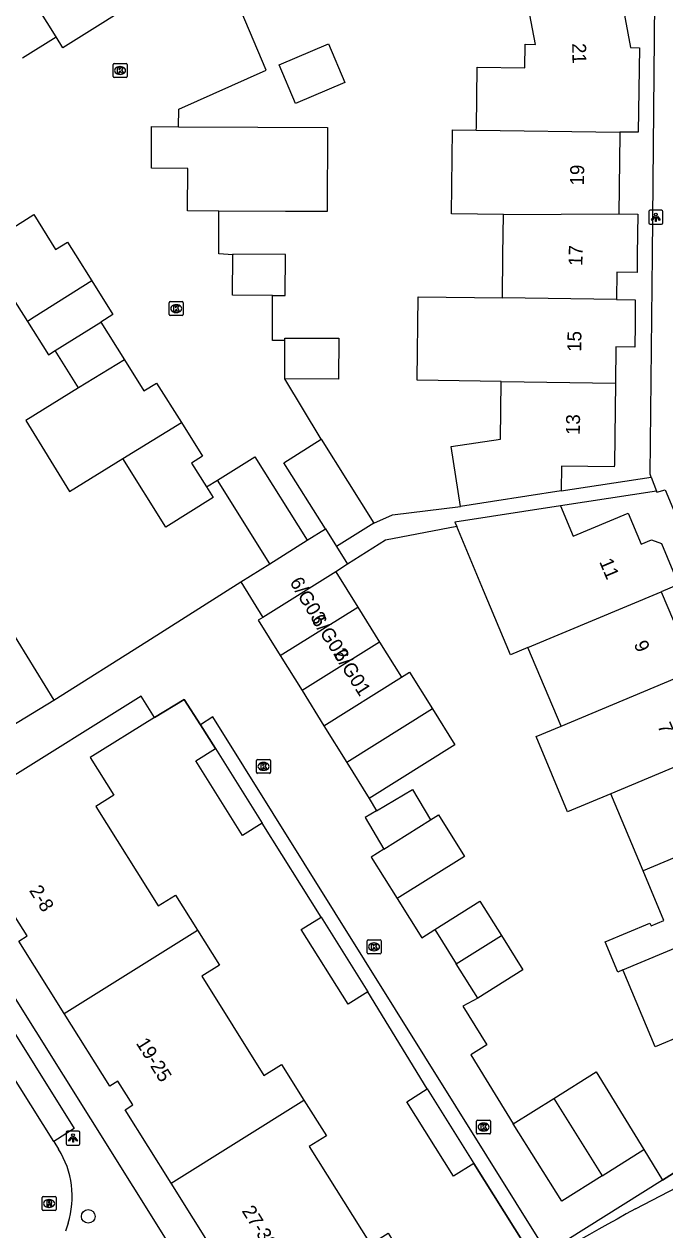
# Model space of a CAD drawing. Extents: x 157767 to 159171, y 387842 to 389425.
# Drawn here: x 158779.2 to 158825.2, y 388179.9 to 388266.6 of the extents above; entities that cross this region are included whole.
import ezdxf

# ---------------------------------------------------------------- set-up
doc = ezdxf.new("R2010")
doc.units = 0
for name, color, linetype in [('IMGEO_Boom', 7, 'Continuous'), ('IMGEO_Kolk', 7, 'Continuous'), ('IMGEO_Lichtpunt', 7, 'Continuous'), ('IMGEO_Muur', 7, 'Continuous'), ('IMGEO_Pand', 7, 'Continuous'), ('IMGEO_Pand_nummerreeks', 7, 'Continuous'), ('IMGEO_Rijbaan_lokaal_open', 7, 'Continuous'), ('IMGEO_Rioolput', 7, 'Continuous'), ('IMGEO_Voetpad_open', 7, 'Continuous')]:
    doc.layers.add(name, color=color, linetype=linetype)

msp = doc.modelspace()

# ---------------------------------------------------------------- linework, layer by layer
at = {"layer": 'IMGEO_Boom'}
msp.add_circle((158783.782, 388180.897), 0.489, dxfattribs=at)
at = {"layer": 'IMGEO_Kolk'}
for p, q in [((158785.569, 388262.84), (158785.569, 388263.692)), ((158785.644, 388263.766), (158786.496, 388263.766)), ((158786.057, 388263.546), (158786.082, 388263.546)), ((158786.57, 388263.692), (158786.57, 388262.84)), ((158786.496, 388262.766), (158785.644, 388262.766)), ((158786.08, 388262.986), (158786.055, 388262.986)), ((158789.681, 388246.647), (158790.533, 388246.647)), ((158789.606, 388245.721), (158789.606, 388246.573)), ((158790.117, 388245.867), (158790.092, 388245.867)), ((158790.094, 388246.427), (158790.119, 388246.427)), ((158790.607, 388246.573), (158790.607, 388245.721)), ((158790.533, 388245.647), (158789.681, 388245.647)), ((158795.956, 388213.742), (158796.808, 388213.742)), ((158795.881, 388212.816), (158795.881, 388213.668)), ((158796.392, 388212.962), (158796.367, 388212.962)), ((158796.369, 388213.522), (158796.394, 388213.522)), ((158796.882, 388213.668), (158796.882, 388212.816)), ((158796.808, 388212.742), (158795.956, 388212.742)), ((158803.823, 388199.842), (158803.823, 388200.694)), ((158803.898, 388200.768), (158804.75, 388200.768)), ((158804.824, 388200.694), (158804.824, 388199.842)), ((158804.334, 388199.988), (158804.309, 388199.988)), ((158804.311, 388200.548), (158804.336, 388200.548)), ((158804.75, 388199.768), (158803.898, 388199.768)), ((158811.693, 388186.893), (158811.693, 388187.745)), ((158811.768, 388187.819), (158812.62, 388187.819)), ((158812.694, 388187.745), (158812.694, 388186.893)), ((158812.62, 388186.819), (158811.768, 388186.819)), ((158812.204, 388187.039), (158812.179, 388187.039)), ((158812.181, 388187.599), (158812.206, 388187.599))]:
    msp.add_line(p, q, dxfattribs=at)
for points in [[(158785.569, 388262.84), (158785.569, 388263.692)], [(158785.644, 388263.766), (158786.496, 388263.766)], [(158785.89, 388263.466), (158786.013, 388263.466), (158786.013, 388263.315), (158786.143, 388263.466), (158786.307, 388263.466), (158786.161, 388263.315), (158786.314, 388263.066), (158786.162, 388263.066), (158786.077, 388263.23), (158786.013, 388263.163), (158786.013, 388263.066), (158785.89, 388263.066), (158785.89, 388263.466)], [(158786.57, 388263.692), (158786.57, 388262.84)], [(158786.496, 388262.766), (158785.644, 388262.766)], [(158789.681, 388246.647), (158790.533, 388246.647)], [(158789.606, 388245.721), (158789.606, 388246.573)], [(158789.927, 388246.347), (158790.05, 388246.347), (158790.05, 388246.196), (158790.18, 388246.347), (158790.344, 388246.347), (158790.198, 388246.196), (158790.351, 388245.947), (158790.199, 388245.947), (158790.114, 388246.111), (158790.05, 388246.044), (158790.05, 388245.947), (158789.927, 388245.947), (158789.927, 388246.347)], [(158790.607, 388246.573), (158790.607, 388245.721)], [(158790.533, 388245.647), (158789.681, 388245.647)], [(158795.956, 388213.742), (158796.808, 388213.742)], [(158795.881, 388212.816), (158795.881, 388213.668)], [(158796.202, 388213.442), (158796.325, 388213.442), (158796.325, 388213.291), (158796.455, 388213.442), (158796.619, 388213.442), (158796.473, 388213.291), (158796.626, 388213.042), (158796.474, 388213.042), (158796.389, 388213.206), (158796.325, 388213.139), (158796.325, 388213.042), (158796.202, 388213.042), (158796.202, 388213.442)], [(158796.882, 388213.668), (158796.882, 388212.816)], [(158796.808, 388212.742), (158795.956, 388212.742)], [(158803.823, 388199.842), (158803.823, 388200.694)], [(158803.898, 388200.768), (158804.75, 388200.768)], [(158804.824, 388200.694), (158804.824, 388199.842)], [(158804.144, 388200.468), (158804.267, 388200.468), (158804.267, 388200.317), (158804.397, 388200.468), (158804.561, 388200.468), (158804.415, 388200.317), (158804.568, 388200.068), (158804.416, 388200.068), (158804.331, 388200.232), (158804.267, 388200.165), (158804.267, 388200.068), (158804.144, 388200.068), (158804.144, 388200.468)], [(158804.75, 388199.768), (158803.898, 388199.768)], [(158811.693, 388186.893), (158811.693, 388187.745)], [(158811.768, 388187.819), (158812.62, 388187.819)], [(158812.694, 388187.745), (158812.694, 388186.893)], [(158812.62, 388186.819), (158811.768, 388186.819)], [(158812.014, 388187.519), (158812.137, 388187.519), (158812.137, 388187.368), (158812.267, 388187.519), (158812.431, 388187.519), (158812.285, 388187.368), (158812.438, 388187.119), (158812.286, 388187.119), (158812.201, 388187.283), (158812.137, 388187.216), (158812.137, 388187.119), (158812.014, 388187.119), (158812.014, 388187.519)]]:
    msp.add_lwpolyline(points, dxfattribs=at)
for centre, start, end in [((158785.646, 388263.69), 91.55205, 178.44795), ((158785.646, 388263.69), 91.55205, 178.44795), ((158786.494, 388263.69), 1.55205, 88.44795), ((158786.494, 388263.69), 1.55205, 88.44795), ((158785.646, 388262.842), 181.55205, 268.44795), ((158785.646, 388262.842), 181.55205, 268.44795), ((158786.494, 388262.842), 271.55205, 358.44795), ((158786.494, 388262.842), 271.55205, 358.44795), ((158789.683, 388246.571), 91.55205, 178.44795), ((158789.683, 388246.571), 91.55205, 178.44795), ((158790.531, 388246.571), 1.55205, 88.44795), ((158790.531, 388246.571), 1.55205, 88.44795), ((158789.683, 388245.723), 181.55205, 268.44795), ((158789.683, 388245.723), 181.55205, 268.44795), ((158790.531, 388245.723), 271.55205, 358.44795), ((158790.531, 388245.723), 271.55205, 358.44795), ((158795.958, 388213.666), 91.55205, 178.44795), ((158795.958, 388213.666), 91.55205, 178.44795), ((158796.806, 388213.666), 1.55205, 88.44795), ((158796.806, 388213.666), 1.55205, 88.44795), ((158795.958, 388212.818), 181.55205, 268.44795), ((158795.958, 388212.818), 181.55205, 268.44795), ((158796.806, 388212.818), 271.55205, 358.44795), ((158796.806, 388212.818), 271.55205, 358.44795), ((158803.9, 388200.692), 91.55205, 178.44795), ((158803.9, 388200.692), 91.55205, 178.44795), ((158804.748, 388200.692), 1.55205, 88.44795), ((158804.748, 388200.692), 1.55205, 88.44795), ((158803.9, 388199.844), 181.55205, 268.44795), ((158803.9, 388199.844), 181.55205, 268.44795), ((158804.748, 388199.844), 271.55205, 358.44795), ((158804.748, 388199.844), 271.55205, 358.44795), ((158811.77, 388187.743), 91.55205, 178.44795), ((158811.77, 388187.743), 91.55205, 178.44795), ((158812.618, 388187.743), 1.55205, 88.44795), ((158812.618, 388187.743), 1.55205, 88.44795), ((158811.77, 388186.895), 181.55205, 268.44795), ((158811.77, 388186.895), 181.55205, 268.44795), ((158812.618, 388186.895), 271.55205, 358.44795), ((158812.618, 388186.895), 271.55205, 358.44795)]:
    msp.add_arc(centre, 0.0765, start, end, dxfattribs=at)
for centre, major_axis, ratio, start_param, end_param in [((158786.056, 388263.266), (-0.387, 0.002), 0.722429, 4.712389, 7.853982), ((158786.081, 388263.266), (-0.39, 0.002), 0.717154, 1.570796, 4.712389), ((158790.093, 388246.147), (-0.387, 0.002), 0.722429, 4.712389, 7.853982), ((158790.118, 388246.147), (-0.39, 0.002), 0.717154, 1.570796, 4.712389), ((158796.368, 388213.242), (-0.387, 0.002), 0.722429, 4.712389, 7.853982), ((158796.393, 388213.242), (-0.39, 0.002), 0.717154, 1.570796, 4.712389), ((158804.31, 388200.268), (-0.387, 0.002), 0.722429, 4.712389, 7.853982), ((158804.335, 388200.268), (-0.39, 0.002), 0.717154, 1.570796, 4.712389), ((158812.18, 388187.319), (-0.387, 0.002), 0.722429, 4.712389, 7.853982), ((158812.205, 388187.319), (-0.39, 0.002), 0.717154, 1.570796, 4.712389)]:
    msp.add_ellipse(centre, major_axis=major_axis, ratio=ratio, start_param=start_param, end_param=end_param, dxfattribs=at)
at = {"layer": 'IMGEO_Lichtpunt'}
for p, q in [((158824.073, 388253.117), (158824.073, 388252.31)), ((158824.073, 388253.117), (158824.073, 388252.31)), ((158824.975, 388253.212), (158824.167, 388253.212)), ((158824.975, 388253.212), (158824.167, 388253.212)), ((158825.069, 388252.31), (158825.069, 388253.117)), ((158825.069, 388252.31), (158825.069, 388253.117)), ((158824.167, 388252.216), (158824.975, 388252.216)), ((158824.167, 388252.216), (158824.975, 388252.216)), ((158782.188, 388186.926), (158782.188, 388186.119)), ((158782.188, 388186.926), (158782.188, 388186.119)), ((158783.09, 388187.021), (158782.282, 388187.021)), ((158783.09, 388187.021), (158782.282, 388187.021)), ((158783.184, 388186.119), (158783.184, 388186.926)), ((158783.184, 388186.119), (158783.184, 388186.926)), ((158782.282, 388186.025), (158783.09, 388186.025)), ((158782.282, 388186.025), (158783.09, 388186.025))]:
    msp.add_line(p, q, dxfattribs=at)
for points in [[(158824.447, 388252.781), (158824.486, 388252.753), (158824.298, 388252.491), (158824.26, 388252.518), (158824.447, 388252.781)], [(158824.549, 388252.733), (158824.596, 388252.733), (158824.596, 388252.411), (158824.549, 388252.411), (158824.549, 388252.733)], [(158824.659, 388252.753), (158824.697, 388252.78), (158824.884, 388252.518), (158824.845, 388252.49), (158824.659, 388252.753)], [(158782.562, 388186.59), (158782.601, 388186.562), (158782.413, 388186.3), (158782.375, 388186.327), (158782.562, 388186.59)], [(158782.664, 388186.542), (158782.711, 388186.542), (158782.711, 388186.22), (158782.664, 388186.22), (158782.664, 388186.542)], [(158782.774, 388186.562), (158782.812, 388186.589), (158782.999, 388186.327), (158782.96, 388186.299), (158782.774, 388186.562)]]:
    msp.add_lwpolyline(points, dxfattribs=at)
for centre in [(158824.572, 388252.915), (158782.687, 388186.724)]:
    msp.add_circle(centre, 0.0994, dxfattribs=at)
for centre, start, end in [((158824.167, 388253.117), 90, 180), ((158824.167, 388253.117), 90, 180), ((158824.975, 388253.117), 0, 90), ((158824.975, 388253.117), 0, 90), ((158824.167, 388252.31), 180, 270), ((158824.167, 388252.31), 180, 270), ((158824.975, 388252.31), 270, 0), ((158824.975, 388252.31), 270, 360), ((158782.282, 388186.926), 90, 180), ((158782.282, 388186.926), 90, 180), ((158783.09, 388186.926), 0, 90), ((158783.09, 388186.926), 0, 90), ((158782.282, 388186.119), 180, 270), ((158782.282, 388186.119), 180, 270), ((158783.09, 388186.119), 270, 0), ((158783.09, 388186.119), 270, 360)]:
    msp.add_arc(centre, 0.0946, start, end, dxfattribs=at)
at = {"layer": 'IMGEO_Muur'}
for points in [[(158781.309, 388218.006), (158787.986, 388222.228)], [(158788.543, 388216.76), (158790.68, 388218.041), (158791.842, 388216.226)], [(158791.842, 388216.226), (158792.924, 388214.535)], [(158825.064, 388183.503), (158829.082, 388186.069), (158837.148, 388189.488)], [(158811.5, 388184.707), (158815.858, 388177.741)]]:
    msp.add_lwpolyline(points, dxfattribs=at)
at = {"layer": 'IMGEO_Pand'}
for points in [[(158821.685, 388270.671), (158821.719, 388270.483), (158822.743, 388264.906), (158823.398, 388264.897), (158823.315, 388258.822), (158821.987, 388258.84)], [(158781.476, 388265.688), (158779.418, 388268.977), (158776.999, 388267.463)], [(158811.673, 388258.981), (158811.675, 388259.154), (158811.734, 388263.493), (158815.166, 388263.446), (158815.189, 388265.151), (158815.928, 388265.141), (158815.41, 388267.898)], [(158779.054, 388264.172), (158781.476, 388265.688)], [(158802.219, 388262.39), (158798.676, 388260.892), (158797.496, 388263.681), (158801.039, 388265.179), (158802.219, 388262.39)], [(158793.176, 388253.156), (158790.918, 388253.166), (158790.933, 388256.229), (158788.321, 388256.241), (158788.335, 388259.231), (158790.276, 388259.222)], [(158790.276, 388259.222), (158795.973, 388259.195), (158800.98, 388259.172), (158800.952, 388253.12), (158797.962, 388253.134), (158793.176, 388253.156)], [(158813.623, 388252.908), (158809.887, 388252.959), (158809.969, 388259.004), (158811.673, 388258.981)], [(158811.673, 388258.981), (158821.987, 388258.84)], [(158821.987, 388258.84), (158821.985, 388258.677), (158821.906, 388252.956)], [(158776.57, 388250.834), (158779.863, 388252.901), (158781.436, 388250.393), (158782.284, 388250.925), (158782.873, 388250), (158784.044, 388248.138)], [(158813.542, 388246.91), (158813.584, 388250), (158813.623, 388252.908)], [(158813.623, 388252.908), (158821.906, 388252.956)], [(158821.906, 388252.956), (158823.284, 388252.937), (158823.243, 388250), (158823.226, 388248.739), (158821.777, 388248.759), (158821.751, 388246.799)], [(158776.57, 388250.834), (158777.094, 388250), (158778.144, 388248.327), (158777.653, 388248.019), (158779.406, 388245.227)], [(158797.036, 388247.092), (158794.156, 388247.106), (158794.17, 388250)], [(158797.036, 388247.092), (158797.933, 388247.088), (158797.947, 388250.038), (158794.17, 388250.056), (158794.17, 388250)], [(158784.044, 388248.138), (158779.893, 388245.532), (158779.406, 388245.227)], [(158784.044, 388248.138), (158785.553, 388245.732), (158784.678, 388245.183)], [(158813.462, 388240.911), (158807.418, 388240.994), (158807.419, 388241.053), (158807.499, 388246.992), (158813.542, 388246.91)], [(158821.751, 388246.799), (158813.542, 388246.91)], [(158821.751, 388246.799), (158823.1, 388246.781), (158823.077, 388245.032), (158823.055, 388243.374), (158821.702, 388243.392), (158821.669, 388240.799)], [(158779.406, 388245.227), (158780.915, 388242.821), (158781.399, 388243.125)], [(158781.399, 388243.125), (158784.678, 388245.183)], [(158784.678, 388245.183), (158786.378, 388242.474)], [(158797.916, 388243.851), (158797.917, 388244.029), (158801.791, 388244.011), (158801.778, 388241.07), (158797.904, 388241.089)], [(158797.904, 388241.089), (158797.916, 388243.851)], [(158783.082, 388240.444), (158781.399, 388243.125)], [(158786.378, 388242.474), (158783.082, 388240.444)], [(158786.378, 388242.474), (158787.787, 388240.229), (158788.694, 388240.799), (158790.48, 388237.953)], [(158810.524, 388231.928), (158809.867, 388236.229), (158813.406, 388236.771), (158813.462, 388240.911)], [(158813.462, 388240.911), (158821.669, 388240.799)], [(158821.669, 388240.799), (158821.645, 388238.9), (158821.591, 388234.94), (158821.588, 388234.764), (158817.789, 388234.816), (158817.78, 388233.037)], [(158783.082, 388240.444), (158779.294, 388238.111), (158782.44, 388233.002), (158786.271, 388235.361)], [(158786.271, 388235.361), (158790.48, 388237.953)], [(158790.48, 388237.953), (158791.991, 388235.546), (158791.196, 388235.047), (158792.277, 388233.324)], [(158800.825, 388230.321), (158797.846, 388235.069), (158800.533, 388236.755)], [(158800.533, 388236.755), (158804.313, 388230.731)], [(158792.277, 388233.324), (158792.755, 388232.562), (158789.364, 388230.433), (158786.271, 388235.361)], [(158793.064, 388233.805), (158795.751, 388235.492), (158799.513, 388229.497)], [(158796.826, 388227.81), (158793.064, 388233.805)], [(158817.78, 388233.037), (158812.838, 388232.282), (158810.524, 388231.928)], [(158817.714, 388231.965), (158810.126, 388230.805), (158810.263, 388230.478)], [(158817.714, 388231.965), (158818.626, 388229.792), (158822.581, 388231.452), (158823.517, 388229.22), (158824.255, 388229.53), (158824.976, 388229.258), (158826.211, 388226.316), (158824.955, 388225.794)], [(158800.825, 388230.321), (158801.626, 388229.045)], [(158804.313, 388230.731), (158801.626, 388229.045)], [(158815.386, 388221.785), (158814.134, 388221.265), (158812.198, 388225.873), (158810.263, 388230.478)], [(158796.826, 388227.81), (158799.513, 388229.497)], [(158801.572, 388227.223), (158796.333, 388223.955)], [(158801.572, 388227.223), (158803.148, 388224.697)], [(158815.386, 388221.785), (158824.955, 388225.794)], [(158824.955, 388225.794), (158825.835, 388223.698), (158826.591, 388224.015), (158827.331, 388223.621), (158828.524, 388220.777), (158828.569, 388220.67), (158827.325, 388220.148), (158826.67, 388219.873)], [(158797.57, 388221.216), (158803.148, 388224.697)], [(158803.148, 388224.697), (158804.725, 388222.17)], [(158778.07, 388223.267), (158781.309, 388218.006)], [(158796.333, 388223.955), (158795.993, 388223.743), (158797.57, 388221.216)], [(158804.725, 388222.17), (158799.146, 388218.689)], [(158804.725, 388222.17), (158806.301, 388219.644)], [(158817.758, 388216.134), (158815.386, 388221.785)], [(158797.57, 388221.216), (158799.146, 388218.689)], [(158806.301, 388219.644), (158806.879, 388220.004), (158808.524, 388217.367)], [(158817.758, 388216.134), (158826.67, 388219.873)], [(158800.722, 388216.164), (158806.301, 388219.644)], [(158788.543, 388216.76), (158787.592, 388218.284), (158777.551, 388212.005), (158778.522, 388210.457), (158774.34, 388207.835)], [(158799.146, 388218.689), (158800.722, 388216.164)], [(158771.243, 388211.81), (158778.249, 388216.123), (158781.309, 388218.006)], [(158808.524, 388217.367), (158802.367, 388213.527)], [(158808.524, 388217.367), (158810.135, 388214.785), (158803.978, 388210.944)], [(158788.543, 388216.76), (158783.927, 388213.879), (158785.624, 388211.162), (158784.322, 388210.346), (158788.799, 388203.206), (158790.058, 388203.995), (158791.638, 388201.474)], [(158800.722, 388216.164), (158802.367, 388213.527)], [(158821.334, 388211.259), (158818.237, 388209.981), (158815.97, 388215.384), (158817.758, 388216.134)], [(158796.279, 388209.161), (158794.865, 388208.278), (158791.51, 388213.652), (158792.924, 388214.535)], [(158792.924, 388214.535), (158796.279, 388209.161)], [(158828.944, 388214.455), (158821.334, 388211.259)], [(158802.367, 388213.527), (158803.978, 388210.944)], [(158804.504, 388210.058), (158807.083, 388211.58), (158808.376, 388209.389)], [(158823.656, 388205.726), (158821.334, 388211.259)], [(158804.504, 388210.058), (158803.687, 388209.576), (158805.034, 388207.293)], [(158805.034, 388207.293), (158808.376, 388209.389)], [(158808.376, 388209.389), (158808.957, 388209.752), (158810.827, 388206.769), (158805.989, 388203.735)], [(158831.267, 388208.922), (158823.656, 388205.726)], [(158782.061, 388195.472), (158778.794, 388200.683), (158779.39, 388201.057), (158778.239, 388202.893), (158777.665, 388202.532), (158774.34, 388207.835)], [(158805.034, 388207.293), (158804.119, 388206.719), (158805.989, 388203.735)], [(158822.204, 388198.612), (158821.844, 388198.461), (158820.932, 388200.635), (158824.141, 388201.981), (158824.226, 388201.778), (158825.15, 388202.166), (158823.656, 388205.726)], [(158808.689, 388201.511), (158811.933, 388203.545), (158813.479, 388201.079)], [(158822.204, 388198.612), (158833.597, 388203.393)], [(158803.865, 388197.034), (158802.451, 388196.151), (158799.096, 388201.525), (158800.51, 388202.408)], [(158800.51, 388202.408), (158803.865, 388197.034)], [(158782.061, 388195.472), (158791.638, 388201.474)], [(158791.638, 388201.474), (158793.218, 388198.953), (158791.939, 388198.151), (158796.404, 388191.03), (158797.67, 388191.824), (158799.282, 388189.252)], [(158808.689, 388201.511), (158810.234, 388199.046)], [(158810.234, 388199.046), (158813.479, 388201.079)], [(158813.479, 388201.079), (158815.023, 388198.615), (158811.779, 388196.581)], [(158811.779, 388196.581), (158810.234, 388199.046)], [(158826.477, 388193.907), (158824.523, 388193.087), (158822.224, 388198.564), (158822.204, 388198.612)], [(158789.753, 388183.278), (158786.443, 388188.557), (158786.995, 388188.903), (158785.916, 388190.624), (158785.331, 388190.257), (158782.061, 388195.472)], [(158817.241, 388189.38), (158820.286, 388191.289), (158823.717, 388185.699)], [(158811.5, 388184.707), (158810.03, 388183.785), (158806.679, 388189.13), (158808.15, 388190.052)], [(158808.15, 388190.052), (158811.5, 388184.707)], [(158799.282, 388189.252), (158800.894, 388186.68), (158799.668, 388185.912), (158804.066, 388178.898), (158805.328, 388179.689), (158807.013, 388177.001), (158806.006, 388176.37), (158806.548, 388175.505), (158809.804, 388177.546), (158810.823, 388175.921), (158803.22, 388171.154), (158801.653, 388173.653), (158797.423, 388171.001), (158794.067, 388176.354), (158794.671, 388176.732), (158793.548, 388178.524), (158792.963, 388178.157), (158789.753, 388183.278)], [(158789.753, 388183.278), (158799.282, 388189.252)], [(158814.327, 388187.554), (158817.241, 388189.38)], [(158817.241, 388189.38), (158820.723, 388183.822)], [(158820.723, 388183.822), (158817.811, 388181.996), (158814.327, 388187.554)], [(158820.723, 388183.822), (158823.717, 388185.699)]]:
    msp.add_lwpolyline(points, dxfattribs=at)
at = {"layer": 'IMGEO_Rijbaan_lokaal_open'}
for points in [[(158790.276, 388259.222), (158790.295, 388260.479), (158796.572, 388263.293), (158794.184, 388268.968), (158795.132, 388269.258)], [(158787.034, 388268.069), (158784.823, 388266.685), (158781.964, 388264.896), (158781.476, 388265.688)], [(158794.17, 388250), (158793.162, 388250.084), (158793.176, 388253.156)], [(158797.916, 388243.851), (158797.022, 388243.843), (158797.036, 388247.092)], [(158800.533, 388236.755), (158797.904, 388241.089)], [(158781.298, 388186.286), (158773.917, 388198.04), (158767.195, 388208.702), (158754.82, 388228.502), (158750.346, 388235.683)], [(158792.277, 388233.324), (158793.064, 388233.805)], [(158799.513, 388229.497), (158800.825, 388230.321)], [(158801.626, 388229.045), (158802.419, 388227.788)], [(158794.745, 388226.501), (158796.826, 388227.81)], [(158802.419, 388227.788), (158801.572, 388227.223)], [(158781.309, 388218.006), (158787.986, 388222.228), (158794.745, 388226.501)], [(158794.745, 388226.501), (158796.333, 388223.955)], [(158791.842, 388216.226), (158790.68, 388218.041), (158788.543, 388216.76)], [(158816.757, 388178.304), (158792.727, 388216.793), (158791.842, 388216.226)], [(158803.978, 388210.944), (158804.504, 388210.058)], [(158805.989, 388203.735), (158807.756, 388200.915), (158808.689, 388201.511)], [(158811.779, 388196.581), (158810.7, 388195.994), (158812.416, 388193.229), (158811.285, 388192.507), (158814.327, 388187.554)], [(158781.298, 388186.286), (158781.651, 388185.725)], [(158823.717, 388185.699), (158825.064, 388183.503)], [(158823.104, 388181.434), (158829.75, 388184.879)], [(158825.064, 388183.503), (158816.757, 388178.304)], [(158782.335, 388180.404), (158782.158, 388179.844)]]:
    msp.add_lwpolyline(points, dxfattribs=at)
for centre, radius, start, end in [((158776.236, 388182.324), 6.394, 342.52139, 32.1287), ((158951.45, 387947.916), 266.465, 118.79403, 121.38472)]:
    msp.add_arc(centre, radius, start, end, dxfattribs=at)
at = {"layer": 'IMGEO_Rioolput'}
for p, q in [((158780.468, 388181.396), (158780.468, 388182.248)), ((158780.543, 388182.322), (158781.395, 388182.322)), ((158780.956, 388182.102), (158780.981, 388182.102)), ((158781.469, 388182.248), (158781.469, 388181.396)), ((158781.395, 388181.322), (158780.543, 388181.322)), ((158780.979, 388181.542), (158780.954, 388181.542))]:
    msp.add_line(p, q, dxfattribs=at)
for points in [[(158780.468, 388181.396), (158780.468, 388182.248)], [(158780.543, 388182.322), (158781.395, 388182.322)], [(158781.057, 388182.02), (158780.805, 388182.022), (158780.805, 388181.622)], [(158780.805, 388181.622), (158780.929, 388181.622), (158780.929, 388181.784), (158780.94, 388181.784)], [(158780.983, 388181.941), (158780.929, 388181.941), (158780.929, 388181.86)], [(158780.929, 388181.86), (158780.981, 388181.86)], [(158780.987, 388181.755), (158781.058, 388181.622), (158781.198, 388181.622), (158781.133, 388181.748)], [(158781.469, 388182.248), (158781.469, 388181.396)], [(158781.395, 388181.322), (158780.543, 388181.322)]]:
    msp.add_lwpolyline(points, dxfattribs=at)
for centre, radius, start, end in [((158780.545, 388182.246), 0.0765, 91.55205, 178.44795), ((158780.545, 388182.246), 0.0765, 91.55205, 178.44795), ((158780.939, 388181.731), 0.0533, 26.02933, 88.69889), ((158780.965, 388182.049), 0.19, 274.7715, 282.96867), ((158780.989, 388181.845), 0.0964, 77.00612, 93.18647), ((158781.003, 388181.902), 0.0378, 276.66336, 79.67722), ((158781.056, 388181.91), 0.109, 350.36119, 89.41601), ((158781.054, 388181.91), 0.112, 277.58423, 350.98172), ((158781.038, 388181.695), 0.108, 29.51342, 73.79051), ((158781.393, 388182.246), 0.0765, 1.55205, 88.44795), ((158781.393, 388182.246), 0.0765, 1.55205, 88.44795), ((158780.545, 388181.398), 0.0765, 181.55205, 268.44795), ((158780.545, 388181.398), 0.0765, 181.55205, 268.44795), ((158781.393, 388181.398), 0.0765, 271.55205, 358.44795), ((158781.393, 388181.398), 0.0765, 271.55205, 358.44795)]:
    msp.add_arc(centre, radius, start, end, dxfattribs=at)
for centre, major_axis, ratio, start_param, end_param in [((158780.955, 388181.822), (-0.387, 0.002), 0.722429, 4.712389, 7.853982), ((158780.98, 388181.822), (-0.39, 0.002), 0.717154, 1.570796, 4.712389)]:
    msp.add_ellipse(centre, major_axis=major_axis, ratio=ratio, start_param=start_param, end_param=end_param, dxfattribs=at)
at = {"layer": 'IMGEO_Voetpad_open'}
for points in [[(158824.249, 388234.025), (158824.173, 388234.235), (158824.326, 388250), (158824.528, 388270.842), (158809.756, 388306.027), (158808.699, 388308.579)], [(158750.346, 388235.683), (158751.388, 388236.331), (158751.892, 388236.644), (158782.775, 388187.209), (158781.298, 388186.286)], [(158817.78, 388233.037), (158824.249, 388234.025)], [(158824.249, 388234.025), (158824.614, 388233.02)], [(158824.614, 388233.02), (158817.714, 388231.965)], [(158824.614, 388233.02), (158824.636, 388232.959), (158825.238, 388233.12), (158840.562, 388196.486)], [(158804.313, 388230.731), (158805.657, 388231.333), (158810.524, 388231.928)], [(158810.263, 388230.478), (158805.145, 388229.508), (158802.419, 388227.788)], [(158792.924, 388214.535), (158791.842, 388216.226)], [(158800.51, 388202.408), (158796.279, 388209.161)], [(158796.268, 388168.261), (158783.962, 388187.903), (158772.284, 388206.543)], [(158808.15, 388190.052), (158803.865, 388197.034)], [(158840.562, 388196.486), (158841.796, 388193.537), (158840.197, 388190.78), (158837.148, 388189.488), (158829.082, 388186.069), (158825.064, 388183.503)], [(158815.858, 388177.741), (158811.5, 388184.707)]]:
    msp.add_lwpolyline(points, dxfattribs=at)

# ---------------------------------------------------------------- texts
at = {"layer": 'IMGEO_Pand_nummerreeks'}
for s, rotation, p in [('21', 271.28894, (158818.557, 388265.22)), ('19', 89.0491, (158819.404, 388254.994)), ('17', 88.5579, (158819.291, 388249.206)), ('15', 89.0491, (158819.205, 388243.038)), ('13', 89.04887, (158819.106, 388237.059)), ('11', 292.76913, (158820.49, 388227.958)), ('6/G03', 300.71283, (158798.23, 388226.485)), ('6/G02', 302.981, (158799.775, 388223.78)), ('6/G01', 302.27564, (158801.367, 388221.288)), ('9', 292.76655, (158822.972, 388222.043)), ('7', 292.7696, (158824.673, 388216.156)), ('2-8', 301.9858, (158779.507, 388204.32)), ('19-25', 302.08611, (158787.181, 388193.351)), ('27-33', 302.07431, (158794.787, 388181.293))]:
    msp.add_text(s, height=1, rotation=rotation, dxfattribs=at).set_placement(p)

doc.saveas('drawing.dxf')
